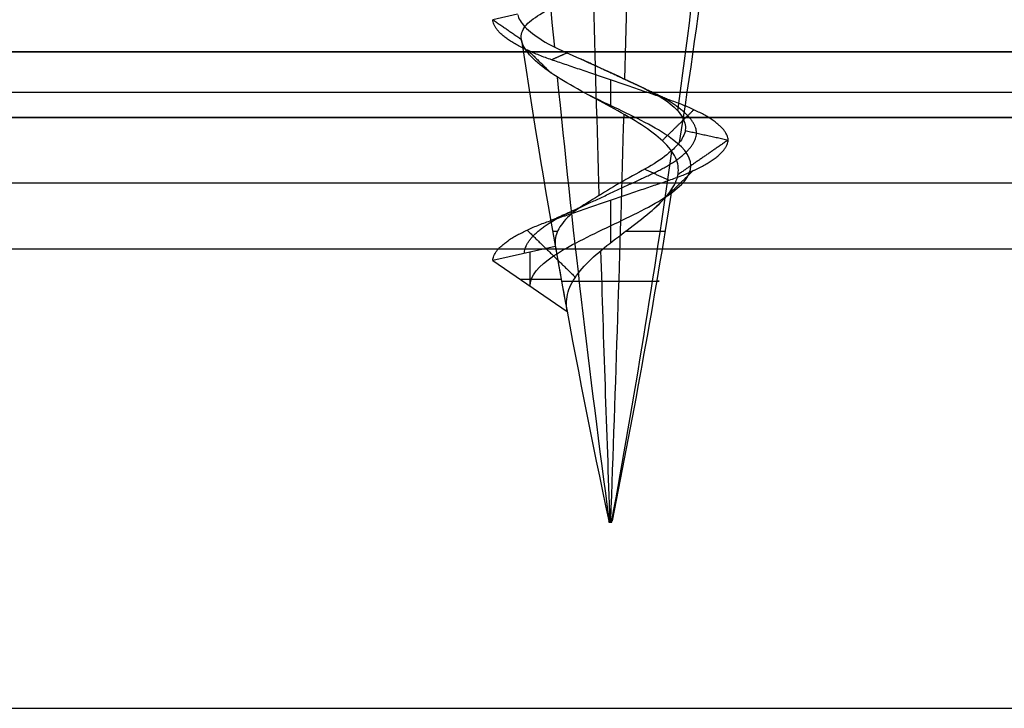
# Model space of a CAD drawing. Header units: millimetres. Extents: x -646 to 654, y -203 to 198.
# Tile 530 of 656: x 31.12 to 38.62, y 129.84 to 135.08. Entities that reach past the tile are written whole.
import ezdxf

# ---------------------------------------------------------------- set-up
doc = ezdxf.new("R2010")
doc.units = ezdxf.units.MM
doc.layers.add('Default', color=7, linetype='Continuous', true_color=0x000000)
doc.layers.add('Screw', color=7, linetype='Continuous', true_color=0xffffff)

msp = doc.modelspace()

# ---------------------------------------------------------------- linework, layer by layer
at = {"layer": 'Default'}
for p, q in [((652.6156, 134.3403, 772.8222), (-645.3844, 134.3403, 772.8222)), ((-645.3844, 134.3403, 1170.8222), (652.6156, 134.3403, 1170.8222)), ((652.6156, 134.3403, 971.8222), (-645.3844, 134.3403, 971.8222)), ((-73.9349, 134.3403, 880.8222), (81.1662, 134.3403, 880.8222)), ((652.6156, 133.8403, 885.3222), (-645.3844, 133.8403, 885.3222)), ((9.1156, 129.8403, 780.8222), (643.6156, 129.8403, 780.8222)), ((9.1156, 129.8403, 873.8222), (643.6156, 129.8403, 873.8222))]:
    msp.add_line(p, q, dxfattribs=at)
for points in [[(-645.3844, 134.8403, 1171.3222), (3.6156, 134.8403, 1171.3222), (652.6156, 134.8403, 1171.3222)], [(652.6156, 134.8403, 772.3222), (3.6156, 134.8403, 772.3222), (-645.3844, 134.8403, 772.3222)], [(643.6156, 134.5307, 771.8222), (326.3656, 134.5307, 771.8222), (9.1156, 134.5307, 771.8222)], [(643.6156, 134.5307, 780.8222), (326.3656, 134.5307, 780.8222), (9.1156, 134.5307, 780.8222)], [(652.6156, 134.3403, 884.8222), (3.6156, 134.3403, 884.8222), (-645.3844, 134.3403, 884.8222)], [(-645.3844, 134.3403, 876.8222), (3.6156, 134.3403, 876.8222), (652.6156, 134.3403, 876.8222)], [(643.6156, 134.3403, 771.8222), (326.3656, 134.3403, 771.8222), (9.1156, 134.3403, 771.8222)], [(643.6156, 134.3403, 780.8222), (326.3656, 134.3403, 780.8222), (9.1156, 134.3403, 780.8222)], [(129.1156, 134.3403, 776.3222), (69.1156, 134.3403, 776.3222), (9.1156, 134.3403, 776.3222)], [(643.6156, 134.3403, 780.8222), (326.3656, 134.3403, 780.8222), (9.1156, 134.3403, 780.8222)], [(643.6156, 134.3403, 873.8222), (326.3656, 134.3403, 873.8222), (9.1156, 134.3403, 873.8222)], [(643.6156, 134.3403, 827.3222), (326.3656, 134.3403, 827.3222), (9.1156, 134.3403, 827.3222)], [(-645.3844, 133.3403, 885.8222), (3.6156, 133.3403, 885.8222), (652.6156, 133.3403, 885.8222)]]:
    msp.add_open_spline(points, degree=2, dxfattribs=at)
at = {"layer": 'Screw', "color": 7, "true_color": 0xffffff}
for p, q in [((34.9086, 135.1268, 778.8222), (34.7199, 135.0848, 778.8222)), ((35.1957, 133.3576, 778.8222), (34.7199, 133.2516, 778.8222)), ((35.0028, 133.0564, 778.8222), (35.0028, 133.3146, 778.8222)), ((34.7199, 133.2516, 778.8222), (35.2857, 132.8612, 778.8222)), ((34.926, 133.1094, 778.8222), (35.2402, 133.1094, 778.8222)), ((35.6052, 131.2592, 778.826), (35.6035, 131.2675, 778.8266)), ((35.606, 131.2592, 778.8166), (35.6045, 131.2675, 778.8158)), ((35.6045, 131.2592, 778.8222), (35.6267, 131.2592, 778.8222)), ((35.6137, 131.2592, 778.8113), (35.6134, 131.2675, 778.8095)), ((35.6156, 131.2592, 778.8111), (35.6156, 131.2592, 778.8333)), ((35.6175, 131.2592, 778.8331), (35.6179, 131.2675, 778.8349)), ((35.6228, 131.2592, 778.8137), (35.6239, 131.2675, 778.8124)), ((35.6267, 131.2592, 778.8222), (35.6285, 131.2675, 778.8222))]:
    msp.add_line(p, q, dxfattribs=at)
at = {"layer": 'Screw', "color": 7, "true_color": 0xffffff, "extrusion": (-0.772512, -9.33495e-14, -0.635)}
for start, end in [(81.371484, 82.765204), (78, 81.158889)]:
    msp.add_arc((-144.2263, 518.0803, -522.0658), 62.3281, start, end, dxfattribs=at)
at = {"layer": 'Screw', "color": 7, "true_color": 0xffffff, "extrusion": (-0.984564, -9.33495e-14, 0.175023)}
for start, end in [(81.144917, 82.553071), (78, 80.895867)]:
    msp.add_arc((-144.2263, 712.0809, 101.246), 62.3281, start, end, dxfattribs=at)
at = {"layer": 'Screw', "color": 7, "true_color": 0xffffff, "extrusion": (-0.506335, -9.33495e-14, 0.862337)}
for start, end in [(80.920321, 82.340292), (78, 80.631533)]:
    msp.add_arc((-144.2263, 364.1042, 653.5738), 62.3281, start, end, dxfattribs=at)
at = {"layer": 'Screw', "color": 7, "true_color": 0xffffff, "extrusion": (-0.326888, 3.0996e-14, -0.945063)}
msp.add_arc((-144.2263, 281.8819, -747.6784), 62.3281, 277.873234, 279.304288, dxfattribs=at)
at = {"layer": 'Screw', "color": 7, "true_color": 0xffffff, "extrusion": (0.984564, 9.33495e-14, -0.175023)}
for start, end in [(260.321124, 261.775363), (258, 259.928549)]:
    msp.add_arc((144.2263, 833.9874, -101.246), 62.3281, start, end, dxfattribs=at)
at = {"layer": 'Screw', "color": 7, "true_color": 0xffffff, "extrusion": (0.018848, -1.78546e-15, 0.999822)}
msp.add_arc((144.2263, -81.883, 779.3552), 62.3281, 98.578453, 102, dxfattribs=at)
at = {"layer": 'Screw', "color": 7, "true_color": 0xffffff, "extrusion": (-0.326888, 3.09613e-14, -0.945063)}
msp.add_arc((-144.2263, 281.8819, -747.6784), 62.3281, 279.634019, 282, dxfattribs=at)
at = {"layer": 'Screw', "color": 7, "true_color": 0xffffff, "extrusion": (0, 1, 0)}
for centre, radius, start, end in [((-35.6156, 778.8222, 133.471), 0.4399, 336.54723, 1.08), ((-35.6156, 778.8222, 133.471), 0.4399, 199.08, 255.18868), ((-35.6156, 778.8222, 133.0934), 0.3726, 1.08, 199.08), ((-35.6156, 778.8222, 131.2634), 0.012, 180, 19.8), ((-35.6156, 778.8222, 131.2634), 0.012, 19.8, 180)]:
    msp.add_arc(centre, radius, start, end, dxfattribs=at)
at = {"layer": 'Screw', "color": 7, "true_color": 0xffffff}
msp.add_arc((96.5689, 144.2263, 778.8222), 62.3281, 190.042531, 190.506244, dxfattribs=at)
at = {"layer": 'Screw', "color": 7, "true_color": 0xffffff, "extrusion": (0, -1, 0)}
for centre, radius, start, end in [((35.6156, 778.8222, -131.2675), 0.0129, 178.92, 340.92), ((35.6156, 778.8222, -131.2675), 0.0129, 160.2, 178.92), ((35.6156, 778.8222, -131.2675), 0.0129, 0, 160.2), ((35.6156, 778.8222, -131.2592), 0.0111, 160.2, 0), ((35.6156, 778.8222, -131.2592), 0.0111, 0, 160.2), ((35.6156, 778.8222, -131.2675), 0.0129, 340.92, 0)]:
    msp.add_arc(centre, radius, start, end, dxfattribs=at)
at = {"layer": 'Screw', "color": 7, "true_color": 0xffffff}
for points, knots in [([(34.9382, 134.9292, 778.835), (34.9378, 134.9312, 778.8306), (34.9375, 134.9331, 778.8261), (34.9319, 134.9705, 778.7409), (34.942, 135.0033, 778.6566), (34.9909, 135.065, 778.5008), (35.0294, 135.095, 778.4271), (35.129, 135.1566, 778.2966), (35.1922, 135.1889, 778.2386), (35.3347, 135.2519, 778.148), (35.4163, 135.2837, 778.1147), (35.5846, 135.3461, 778.0788), (35.6735, 135.3778, 778.0758), (35.8465, 135.4407, 778.1005), (35.9328, 135.4724, 778.1291), (36.0892, 135.5344, 778.2137), (36.1611, 135.5657, 778.271), (36.279, 135.6275, 778.4044), (36.3267, 135.6584, 778.4822), (36.3597, 135.6885, 778.5648)], [0.09171949, 0.09171949, 0.09171949, 0.09171949, 0.09206875, 0.09206875, 0.09842565, 0.09842565, 0.10462555, 0.10462555, 0.1110412, 0.1110412, 0.11759669, 0.11759669, 0.12421277, 0.12421277, 0.13095434, 0.13095434, 0.13775803, 0.13775803, 0.14451072, 0.14451072, 0.14451072, 0.14451072]), ([(34.9094, 135.122, 778.8355), (34.915, 135.0938, 778.9123), (34.9339, 135.0628, 778.988), (34.9958, 134.9974, 779.1311), (35.0413, 134.962, 779.1996), (35.1541, 134.892, 779.3176), (35.2239, 134.8573, 779.3682), (35.375, 134.7919, 779.4388), (35.4567, 134.7558, 779.4589), (35.6133, 134.6848, 779.4669), (35.6904, 134.6489, 779.457), (35.8376, 134.5787, 779.4103), (35.9104, 134.5453, 779.3716), (36.0306, 134.4772, 779.2727), (36.0799, 134.4405, 779.2125), (36.1498, 134.3682, 779.0836), (36.1725, 134.3317, 779.0137), (36.1916, 134.2612, 778.869), (36.1873, 134.2281, 778.791), (36.1608, 134.178, 778.6928), (36.1513, 134.1637, 778.6664), (36.14, 134.1492, 778.6408)], [0.0035642, 0.0035642, 0.0035642, 0.0035642, 0.0652627, 0.0652627, 0.1310071, 0.1310071, 0.1990783, 0.1990783, 0.265971, 0.265971, 0.3288149, 0.3288149, 0.3938542, 0.3938542, 0.4568098, 0.4568098, 0.5170571, 0.5170571, 0.5789705, 0.5789705, 0.6025161, 0.6025161, 0.6025161, 0.6025161]), ([(36.0843, 133.7954, 778.6601), (36.0912, 133.806, 778.6747), (36.0974, 133.8166, 778.6895), (36.1252, 133.8699, 778.7664), (36.1354, 133.9127, 778.8338), (36.1295, 133.9973, 778.9678), (36.1127, 134.0399, 779.0363), (36.0544, 134.123, 779.1619), (36.012, 134.1647, 779.2203), (35.9085, 134.2475, 779.3175), (35.8454, 134.2893, 779.3572), (35.7091, 134.3708, 779.4101), (35.6341, 134.4117, 779.4238), (35.4845, 134.493, 779.4229), (35.4076, 134.5342, 779.4078), (35.265, 134.6144, 779.3504), (35.1974, 134.6544, 779.307), (35.0829, 134.7352, 779.1995), (35.0347, 134.7776, 779.134), (34.9665, 134.8565, 778.9922), (34.945, 134.8941, 778.9142), (34.9382, 134.9292, 778.835)], [0.0359002, 0.0359002, 0.0359002, 0.0359002, 0.03728194, 0.03728194, 0.042918, 0.042918, 0.04869105, 0.04869105, 0.05453393, 0.05453393, 0.06051555, 0.06051555, 0.06657532, 0.06657532, 0.07276908, 0.07276908, 0.0790522, 0.0790522, 0.08547717, 0.08547717, 0.09171949, 0.09171949, 0.09171949, 0.09171949]), ([(35.0028, 133.0564, 778.8222), (35.0028, 133.1329, 778.6614), (35.0688, 133.2092, 778.5023), (35.2957, 133.3619, 778.2754), (35.4552, 133.4383, 778.2093), (35.7761, 133.5911, 778.2093), (35.9356, 133.6675, 778.2754), (36.1625, 133.8202, 778.5023), (36.2285, 133.8966, 778.6618), (36.2285, 134.0494, 778.9827), (36.1625, 134.1258, 779.1421), (35.9356, 134.2785, 779.369), (35.7761, 134.3549, 779.4351), (35.5626, 134.4566, 779.4351), (35.5096, 134.4818, 779.4279), (35.4584, 134.5071, 779.4141)], [0, 0, 0, 0, 0.947774, 0.947774, 1.895547, 1.895547, 2.843321, 2.843321, 3.791094, 3.791094, 4.738868, 4.738868, 5.686641, 5.686641, 6.000094, 6.000094, 6.000094, 6.000094]), ([(36.14, 134.1492, 778.6408), (36.1231, 134.1276, 778.6028), (36.1019, 134.1054, 778.5669), (36.0364, 134.0468, 778.4803), (35.985, 134.0096, 778.4336), (35.8676, 133.9394, 778.362), (35.7995, 133.9046, 778.3372), (35.6702, 133.8313, 778.3194), (35.6066, 133.7939, 778.3229), (35.485, 133.7197, 778.353), (35.4252, 133.6823, 778.3806), (35.3217, 133.6122, 778.457), (35.2794, 133.5733, 778.5057), (35.2224, 133.4981, 778.6074), (35.2046, 133.4608, 778.661), (35.1924, 133.4019, 778.7506), (35.1919, 133.3792, 778.7865), (35.1957, 133.3576, 778.8222)], [0.6025161, 0.6025161, 0.6025161, 0.6025161, 0.6376367, 0.6376367, 0.695451, 0.695451, 0.7540424, 0.7540424, 0.8082466, 0.8082466, 0.8637674, 0.8637674, 0.9186339, 0.9186339, 0.9683673, 0.9683673, 1, 1, 1, 1]), ([(35.2857, 132.8612, 778.8222), (35.2763, 132.912, 778.7721), (35.2788, 132.9625, 778.7182), (35.3079, 133.0599, 778.6164), (35.335, 133.1081, 778.5674), (35.4076, 133.2026, 778.4852), (35.4546, 133.2498, 778.451), (35.559, 133.3413, 778.4051), (35.6178, 133.3871, 778.3931), (35.7357, 133.4771, 778.3938), (35.7967, 133.5223, 778.407), (35.9084, 133.6101, 778.4569), (35.9604, 133.6542, 778.4944), (36.0355, 133.7302, 778.5752), (36.0631, 133.7631, 778.6161), (36.0843, 133.7954, 778.6601)], [0, 0, 0, 0, 0.00517405, 0.00517405, 0.01034873, 0.01034873, 0.01558777, 0.01558777, 0.02087104, 0.02087104, 0.02626269, 0.02626269, 0.03170822, 0.03170822, 0.0359002, 0.0359002, 0.0359002, 0.0359002])]:
    msp.add_open_spline(points, degree=3, knots=knots, dxfattribs=at)
for points, weights, knots in [([(34.7199, 133.2516, 778.8222), (34.7199, 133.4044, 778.305), (35.1677, 133.5571, 778.0464), (35.6156, 133.7099, 777.7878), (36.0635, 133.8627, 778.0464), (36.5114, 134.0154, 778.305), (36.5114, 134.1682, 778.8222), (36.5114, 134.321, 779.3394), (36.0635, 134.4737, 779.598), (35.6156, 134.6265, 779.8566), (35.1677, 134.7793, 779.598), (34.7199, 134.932, 779.3394), (34.7199, 135.0848, 778.8222)], [1, 0.866025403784, 1, 0.866025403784, 1, 0.866025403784, 1, 0.866025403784, 1, 0.866025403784, 1, 0.866025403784, 1], [0, 0, 0, 0.166667, 0.166667, 0.333333, 0.333333, 0.5, 0.5, 0.666667, 0.666667, 0.833333, 0.833333, 1, 1, 1]), ([(34.9602, 133.3051, 778.8222), (34.9602, 133.4579, 778.4438), (35.2879, 133.6106, 778.2546), (35.6156, 133.7634, 778.0653), (35.9434, 133.9162, 778.2546), (36.2711, 134.0689, 778.4438), (36.2711, 134.2217, 778.8222), (36.2711, 134.3745, 779.2007), (35.9434, 134.5272, 779.3899), (35.6795, 134.6502, 779.5422), (35.393, 134.7838, 779.4387)], [1, 0.866025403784, 1, 0.866025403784, 1, 0.866025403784, 1, 0.866025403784, 1, 0.889248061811, 0.961605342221], [0, 0, 0, 0.1666667, 0.1666667, 0.3333333, 0.3333333, 0.5, 0.5, 0.6666667, 0.6666667, 0.804444, 0.804444, 0.804444])]:
    msp.add_rational_spline(points, weights, degree=2, knots=knots, dxfattribs=at)
for points in [[(34.7199, 135.0848, 778.8222), (34.8285, 135.0098, 778.8222), (34.9372, 134.9348, 778.8222)], [(34.9822, 134.8556, 779.4556), (35.0729, 134.7671, 779.3649), (35.1636, 134.6786, 779.2742)], [(35.2843, 134.8311, 779.3962), (35.226, 134.8052, 779.4971), (35.1677, 134.7793, 779.598)], [(35.6156, 134.6265, 779.718), (35.6156, 134.5241, 779.5696), (35.6156, 134.4217, 779.4211)], [(35.9241, 134.5358, 779.3564), (35.9938, 134.5048, 779.4772), (36.0635, 134.4737, 779.598)], [(36.2491, 134.3973, 779.4556), (36.1294, 134.2806, 779.336), (36.0097, 134.1638, 779.2163)], [(36.1855, 134.2408, 778.8222), (36.3484, 134.2045, 778.8222), (36.5114, 134.1682, 778.8222)], [(36.5114, 134.1682, 778.8222), (36.3208, 134.0366, 778.8222), (36.1301, 133.9051, 778.8222)], [(35.8762, 133.9461, 778.3709), (35.9699, 133.9044, 778.2087), (36.0635, 133.8627, 778.0464)], [(36.2491, 133.9391, 778.1888), (36.0986, 133.7923, 778.3392), (35.9482, 133.6455, 778.4897)], [(35.38, 133.6517, 778.4141), (35.2739, 133.6044, 778.2302), (35.1677, 133.5571, 778.0464)], [(35.6156, 133.7099, 777.9264), (35.6156, 133.5474, 778.1619), (35.6156, 133.385, 778.3974)], [(34.9822, 133.4808, 778.1888), (35.1653, 133.3021, 778.3718), (35.3483, 133.1235, 778.5549)]]:
    msp.add_open_spline(points, degree=2, dxfattribs=at)

doc.saveas('drawing.dxf')
